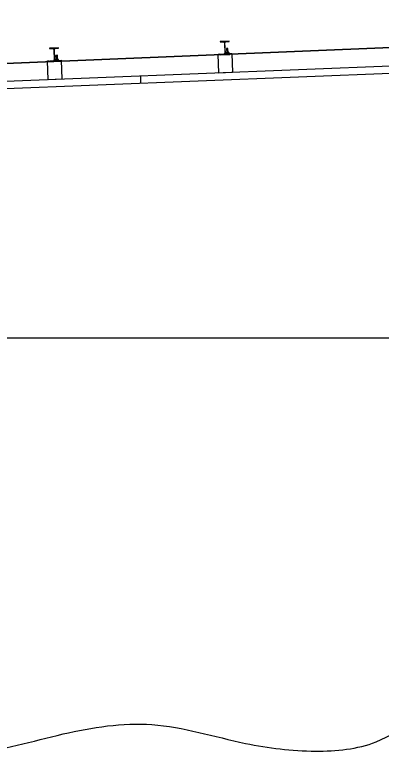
# Model space of a CAD drawing. Extents: x 9538 to 81668, y 7600 to 11751.
# Drawn here: x 14666.6 to 14800.7, y 9472.1 to 9744.9 of the extents above; entities that cross this region are included whole.
import ezdxf

# ---------------------------------------------------------------- set-up
doc = ezdxf.new("R2010")
doc.units = 0
for name, color, linetype in [('DsnShtMinorGrid16', 7, 'Continuous'), ('dsnStdCells', 7, 'Continuous'), ('dsnStdTable', 7, 'Continuous')]:
    doc.layers.add(name, color=color, linetype=linetype)

msp = doc.modelspace()

# ---------------------------------------------------------------- linework, layer by layer
at = {"layer": 'DsnShtMinorGrid16'}
msp.add_line((15096.1, 9744.89), (14620.81, 9725.37), dxfattribs=at)
msp.add_lwpolyline([(14152, 9685.04), (14152, 9685.04), (14152, 9626.66), (15096.1, 9626.66)], dxfattribs=at)
at = {"layer": 'dsnStdCells'}
for p, q in [((14745.09, 9735.32), (14741.76, 9735.18)), ((14745.09, 9735.32), (14741.76, 9735.18)), ((14745.09, 9735.32), (14741.76, 9735.18)), ((14741.76, 9735.18), (14741.77, 9735.03)), ((14741.76, 9735.18), (14741.77, 9735.03)), ((14741.76, 9735.18), (14741.77, 9735.03)), ((14741.77, 9735.03), (14742.94, 9735.07)), ((14741.77, 9735.03), (14742.94, 9735.07)), ((14741.77, 9735.03), (14742.94, 9735.07)), ((14743.37, 9734.67), (14743.52, 9730.93)), ((14743.37, 9734.67), (14743.52, 9730.93)), ((14743.37, 9734.67), (14743.52, 9730.93)), ((14743.68, 9730.93), (14743.53, 9734.68)), ((14743.68, 9730.93), (14743.53, 9734.68)), ((14743.68, 9730.93), (14743.53, 9734.68)), ((14743.93, 9735.11), (14745.1, 9735.16)), ((14743.93, 9735.11), (14745.1, 9735.16)), ((14743.93, 9735.11), (14745.1, 9735.16)), ((14745.1, 9735.16), (14745.09, 9735.32)), ((14745.1, 9735.16), (14745.09, 9735.32)), ((14745.1, 9735.16), (14745.09, 9735.32)), ((14682.64, 9732.82), (14679.31, 9732.69)), ((14682.64, 9732.82), (14679.31, 9732.69)), ((14679.31, 9732.69), (14679.32, 9732.53)), ((14679.31, 9732.69), (14679.32, 9732.53)), ((14679.32, 9732.53), (14680.49, 9732.58)), ((14679.32, 9732.53), (14680.49, 9732.58)), ((14680.92, 9732.18), (14681.07, 9728.43)), ((14680.92, 9732.18), (14681.07, 9728.43)), ((14681.23, 9728.44), (14681.08, 9732.18)), ((14681.23, 9728.44), (14681.08, 9732.18)), ((14681.48, 9732.62), (14682.65, 9732.66)), ((14681.48, 9732.62), (14682.65, 9732.66)), ((14682.65, 9732.66), (14682.64, 9732.82)), ((14682.65, 9732.66), (14682.64, 9732.82)), ((14744.63, 9732.59), (14744.11, 9732.57)), ((14744.63, 9732.59), (14744.11, 9732.57)), ((14744.63, 9732.59), (14744.11, 9732.57)), ((14744.11, 9732.57), (14744.17, 9731.06)), ((14744.11, 9732.57), (14744.17, 9731.06)), ((14744.11, 9732.57), (14744.17, 9731.06)), ((14744.69, 9731.08), (14744.63, 9732.59)), ((14744.69, 9731.08), (14744.63, 9732.59)), ((14744.69, 9731.08), (14744.63, 9732.59)), ((14682.43, 9728.59), (14681.46, 9728.55)), ((14681.46, 9728.55), (14682.43, 9728.59)), ((14682.18, 9730.09), (14681.66, 9730.07)), ((14682.18, 9730.09), (14681.66, 9730.07)), ((14681.66, 9730.07), (14681.72, 9728.56)), ((14681.66, 9730.07), (14681.72, 9728.56)), ((14681.72, 9728.56), (14682.24, 9728.58)), ((14682.24, 9728.58), (14682.18, 9730.09)), ((14682.24, 9728.58), (14682.18, 9730.09)), ((14682.5, 9728.59), (14682.43, 9728.59)), ((14682.43, 9728.59), (14682.5, 9728.59)), ((14682.58, 9728.54), (14682.5, 9728.59)), ((14682.58, 9728.54), (14682.5, 9728.59)), ((14741.01, 9730.57), (14741.63, 9730.59)), ((14741.29, 9723.61), (14741.01, 9730.57)), ((14741.64, 9730.28), (14741.63, 9730.59)), ((14745.39, 9730.43), (14741.64, 9730.28)), ((14743.12, 9730.49), (14741.95, 9730.45)), ((14743.12, 9730.49), (14741.95, 9730.45)), ((14741.95, 9730.45), (14741.96, 9730.29)), ((14741.95, 9730.45), (14741.96, 9730.29)), ((14741.96, 9730.29), (14745.29, 9730.42)), ((14741.96, 9730.29), (14745.29, 9730.42)), ((14743.91, 9731.05), (14743.83, 9730.99)), ((14743.91, 9731.05), (14743.83, 9730.99)), ((14743.91, 9731.05), (14743.83, 9730.99)), ((14743.83, 9730.99), (14743.84, 9730.62)), ((14743.84, 9730.62), (14743.83, 9730.99)), ((14743.84, 9730.62), (14743.83, 9730.99)), ((14743.91, 9731.05), (14744.88, 9731.09)), ((14743.91, 9731.05), (14744.88, 9731.09)), ((14744.88, 9731.09), (14743.91, 9731.05)), ((14745.28, 9730.58), (14744.11, 9730.53)), ((14745.28, 9730.58), (14744.11, 9730.53)), ((14744.15, 9730.59), (14744.13, 9731)), ((14744.15, 9730.59), (14744.13, 9731)), ((14744.15, 9730.59), (14744.13, 9731)), ((14744.13, 9731), (14744.15, 9730.59)), ((14744.13, 9731), (14744.15, 9730.59)), ((14744.17, 9731.06), (14744.69, 9731.08)), ((14744.75, 9730.61), (14744.73, 9731.03)), ((14744.75, 9730.61), (14744.73, 9731.03)), ((14744.73, 9731.03), (14744.75, 9730.61)), ((14744.75, 9730.61), (14744.73, 9731.03)), ((14744.75, 9730.61), (14744.73, 9731.03)), ((14744.88, 9731.09), (14744.95, 9731.09)), ((14744.88, 9731.09), (14744.95, 9731.09)), ((14744.95, 9731.09), (14744.88, 9731.09)), ((14745.03, 9731.04), (14744.95, 9731.09)), ((14745.03, 9731.04), (14744.95, 9731.09)), ((14745.03, 9731.04), (14744.95, 9731.09)), ((14744.97, 9730.57), (14745.05, 9730.62)), ((14744.97, 9730.57), (14745.05, 9730.62)), ((14745.05, 9730.62), (14745.03, 9731.04)), ((14745.05, 9730.62), (14745.03, 9731.04)), ((14745.05, 9730.62), (14745.03, 9731.04)), ((14745.29, 9730.42), (14745.28, 9730.58)), ((14745.29, 9730.42), (14745.28, 9730.58)), ((14745.38, 9730.74), (14746, 9730.77)), ((14745.38, 9730.74), (14745.39, 9730.43)), ((14746, 9730.77), (14746.28, 9723.81)), ((14678.56, 9728.07), (14679.18, 9728.09)), ((14678.84, 9721.11), (14678.56, 9728.07)), ((14679.19, 9727.78), (14679.18, 9728.09)), ((14682.94, 9727.93), (14679.19, 9727.78)), ((14680.67, 9728), (14679.5, 9727.95)), ((14680.67, 9728), (14679.5, 9727.95)), ((14679.5, 9727.95), (14679.51, 9727.79)), ((14679.5, 9727.95), (14679.51, 9727.79)), ((14679.51, 9727.79), (14682.84, 9727.93)), ((14679.51, 9727.79), (14682.84, 9727.93)), ((14681.46, 9728.55), (14681.38, 9728.49)), ((14681.46, 9728.55), (14681.38, 9728.49)), ((14681.38, 9728.49), (14681.39, 9728.12)), ((14681.39, 9728.12), (14681.38, 9728.49)), ((14682.83, 9728.08), (14681.66, 9728.04)), ((14682.83, 9728.08), (14681.66, 9728.04)), ((14681.68, 9728.51), (14681.7, 9728.09)), ((14681.7, 9728.09), (14681.68, 9728.51)), ((14681.7, 9728.09), (14681.68, 9728.51)), ((14682.3, 9728.11), (14682.28, 9728.53)), ((14682.28, 9728.53), (14682.3, 9728.11)), ((14682.3, 9728.11), (14682.28, 9728.53)), ((14682.52, 9728.07), (14682.6, 9728.13)), ((14682.52, 9728.07), (14682.6, 9728.13)), ((14682.6, 9728.13), (14682.58, 9728.54)), ((14682.6, 9728.13), (14682.58, 9728.54)), ((14682.84, 9727.93), (14682.83, 9728.08)), ((14682.84, 9727.93), (14682.83, 9728.08)), ((14682.93, 9728.24), (14683.55, 9728.27)), ((14682.93, 9728.24), (14682.94, 9727.93)), ((14683.55, 9728.27), (14683.83, 9721.31)), ((14746.28, 9723.81), (14741.29, 9723.61)), ((14683.83, 9721.31), (14678.84, 9721.11))]:
    msp.add_line(p, q, dxfattribs=at)
for points in [[(14743.84, 9730.62), (14743.84, 9730.62)], [(14744.11, 9730.53), (14744.97, 9730.57), (14744.97, 9730.57)], [(14681.39, 9728.12), (14681.39, 9728.12)], [(14681.66, 9728.04), (14682.52, 9728.07), (14682.52, 9728.07)]]:
    msp.add_lwpolyline(points, dxfattribs=at)
for centre, start, end in [((14742.96, 9734.66), 2.2841, 92.2932), ((14742.96, 9734.66), 2.2841, 92.2932), ((14742.96, 9734.66), 2.2841, 92.2932), ((14743.94, 9734.7), 92.2981, 182.2871), ((14743.94, 9734.7), 92.2981, 182.2871), ((14743.94, 9734.7), 92.2981, 182.2871), ((14680.5, 9732.16), 2.2841, 92.2932), ((14680.5, 9732.16), 2.2841, 92.2932), ((14681.49, 9732.2), 92.2981, 182.2871), ((14681.49, 9732.2), 92.2981, 182.2871), ((14743.1, 9730.91), 272.2981, 2.2871), ((14743.1, 9730.91), 272.2981, 2.2871), ((14743.1, 9730.91), 272.2981, 2.2871), ((14744.09, 9730.95), 182.2841, 272.2932), ((14744.09, 9730.95), 182.2841, 272.2932), ((14744.09, 9730.95), 182.2841, 272.2932), ((14744.09, 9730.95), 233.1773, 272.2932), ((14680.65, 9728.41), 272.2981, 2.2871), ((14680.65, 9728.41), 272.2981, 2.2871), ((14681.64, 9728.45), 182.2841, 272.2932), ((14681.64, 9728.45), 182.2841, 272.2932), ((14681.64, 9728.45), 233.1773, 272.2932)]:
    msp.add_arc(centre, 0.417, start, end, dxfattribs=at)
for points, degree in [([(14682.28, 9728.53), (14682.23, 9728.54), (14682.12, 9728.57), (14681.96, 9728.57), (14681.81, 9728.55), (14681.72, 9728.52), (14681.68, 9728.51)], 3), ([(14681.68, 9728.51), (14681.72, 9728.52), (14681.81, 9728.55), (14681.96, 9728.57), (14682.12, 9728.57), (14682.23, 9728.54), (14682.28, 9728.53)], 3), ([(14682.28, 9728.53), (14682.23, 9728.54), (14682.12, 9728.57), (14681.96, 9728.57), (14681.81, 9728.55), (14681.72, 9728.52), (14681.68, 9728.51)], 3), ([(14682.58, 9728.54), (14682.56, 9728.55), (14682.53, 9728.57), (14682.47, 9728.59), (14682.39, 9728.59), (14682.33, 9728.56), (14682.29, 9728.54), (14682.28, 9728.53)], 3), ([(14682.28, 9728.53), (14682.29, 9728.54), (14682.33, 9728.56), (14682.39, 9728.59), (14682.47, 9728.59), (14682.53, 9728.57), (14682.56, 9728.55), (14682.58, 9728.54)], 3), ([(14682.58, 9728.54), (14682.56, 9728.55), (14682.53, 9728.57), (14682.47, 9728.59), (14682.39, 9728.59), (14682.33, 9728.56), (14682.29, 9728.54), (14682.28, 9728.53)], 3), ([(14744.13, 9731), (14744.1, 9731.02), (14744.05, 9731.04), (14743.97, 9731.05), (14743.89, 9731.03), (14743.85, 9731.01), (14743.83, 9730.99)], 3), ([(14744.13, 9731), (14744.1, 9731.02), (14744.05, 9731.04), (14743.97, 9731.05), (14743.89, 9731.03), (14743.85, 9731.01), (14743.83, 9730.99)], 3), ([(14743.9, 9731.03), (14743.87, 9731.02), (14743.85, 9731.01), (14743.83, 9730.99)], 2), ([(14743.83, 9730.99), (14743.85, 9731.01), (14743.87, 9731.02), (14743.9, 9731.03)], 2), ([(14743.96, 9731.05), (14743.94, 9731.05), (14743.92, 9731.04), (14743.9, 9731.03)], 2), ([(14743.9, 9731.03), (14743.92, 9731.04), (14743.94, 9731.05), (14743.96, 9731.05)], 2), ([(14744.13, 9731), (14744.1, 9731.02), (14744.05, 9731.04), (14743.99, 9731.05), (14743.96, 9731.05)], 3), ([(14743.96, 9731.05), (14743.97, 9731.05), (14743.98, 9731.05), (14743.99, 9731.05)], 2), ([(14743.99, 9731.05), (14744.01, 9731.05), (14744.06, 9731.04), (14744.1, 9731.02), (14744.13, 9731)], 3), ([(14744.05, 9730.54), (14744.06, 9730.54), (14744.09, 9730.55), (14744.12, 9730.57), (14744.15, 9730.59)], 3), ([(14744.73, 9731.03), (14744.68, 9731.04), (14744.57, 9731.07), (14744.41, 9731.07), (14744.26, 9731.05), (14744.17, 9731.02), (14744.13, 9731)], 3), ([(14744.73, 9731.03), (14744.68, 9731.04), (14744.57, 9731.07), (14744.41, 9731.07), (14744.26, 9731.05), (14744.17, 9731.02), (14744.13, 9731)], 3), ([(14744.13, 9731), (14744.17, 9731.02), (14744.26, 9731.05), (14744.41, 9731.07), (14744.51, 9731.07), (14744.57, 9731.06)], 3), ([(14744.4, 9731.06), (14744.36, 9731.06), (14744.26, 9731.05), (14744.17, 9731.02), (14744.13, 9731)], 3), ([(14744.4, 9731.06), (14744.36, 9731.06), (14744.26, 9731.05), (14744.17, 9731.02), (14744.13, 9731)], 3), ([(14744.75, 9730.61), (14744.7, 9730.6), (14744.61, 9730.57), (14744.46, 9730.55), (14744.31, 9730.55), (14744.2, 9730.58), (14744.15, 9730.59)], 3), ([(14744.15, 9730.59), (14744.2, 9730.58), (14744.31, 9730.55), (14744.46, 9730.55), (14744.61, 9730.57), (14744.7, 9730.6), (14744.75, 9730.61)], 3), ([(14744.15, 9730.59), (14744.2, 9730.58), (14744.31, 9730.55), (14744.46, 9730.55), (14744.61, 9730.57), (14744.7, 9730.6), (14744.75, 9730.61)], 3), ([(14744.15, 9730.59), (14744.2, 9730.58), (14744.31, 9730.55), (14744.46, 9730.55), (14744.61, 9730.57), (14744.7, 9730.6), (14744.75, 9730.61)], 3), ([(14744.73, 9731.03), (14744.68, 9731.04), (14744.57, 9731.07), (14744.46, 9731.07), (14744.4, 9731.06)], 3), ([(14744.73, 9731.03), (14744.68, 9731.04), (14744.57, 9731.07), (14744.46, 9731.07), (14744.4, 9731.06)], 3), ([(14744.57, 9731.06), (14744.62, 9731.05), (14744.68, 9731.04), (14744.73, 9731.03)], 2), ([(14745.03, 9731.04), (14745.01, 9731.05), (14744.98, 9731.07), (14744.92, 9731.09), (14744.84, 9731.08), (14744.78, 9731.06), (14744.74, 9731.04), (14744.73, 9731.03)], 3), ([(14745.03, 9731.04), (14745.01, 9731.05), (14744.98, 9731.07), (14744.92, 9731.09), (14744.84, 9731.08), (14744.78, 9731.06), (14744.74, 9731.04), (14744.73, 9731.03)], 3), ([(14744.92, 9731.08), (14744.9, 9731.09), (14744.84, 9731.08), (14744.78, 9731.06), (14744.74, 9731.04), (14744.73, 9731.03)], 3), ([(14744.73, 9731.03), (14744.74, 9731.04), (14744.75, 9731.04), (14744.77, 9731.05)], 2), ([(14745.05, 9730.62), (14745.03, 9730.61), (14745, 9730.59), (14744.94, 9730.57), (14744.86, 9730.56), (14744.8, 9730.59), (14744.76, 9730.61), (14744.75, 9730.61)], 3), ([(14744.75, 9730.61), (14744.76, 9730.61), (14744.8, 9730.59), (14744.86, 9730.56), (14744.94, 9730.57), (14745, 9730.59), (14745.03, 9730.61), (14745.05, 9730.62)], 3), ([(14744.75, 9730.61), (14744.76, 9730.61), (14744.8, 9730.59), (14744.86, 9730.56), (14744.94, 9730.57), (14745, 9730.59), (14745.03, 9730.61), (14745.05, 9730.62)], 3), ([(14744.77, 9731.05), (14744.77, 9731.05), (14744.79, 9731.06), (14744.82, 9731.07), (14744.84, 9731.08)], 3), ([(14744.84, 9731.08), (14744.87, 9731.09), (14744.92, 9731.09), (14744.96, 9731.07), (14744.98, 9731.07)], 3), ([(14744.98, 9731.07), (14744.96, 9731.07), (14744.94, 9731.08), (14744.92, 9731.08)], 2), ([(14745.03, 9731.04), (14745.01, 9731.05), (14745, 9731.06), (14744.98, 9731.07)], 2), ([(14744.98, 9731.07), (14745, 9731.06), (14745.01, 9731.05), (14745.03, 9731.04)], 2), ([(14681.68, 9728.51), (14681.65, 9728.52), (14681.6, 9728.55), (14681.52, 9728.55), (14681.44, 9728.53), (14681.4, 9728.51), (14681.38, 9728.49)], 3), ([(14681.38, 9728.49), (14681.4, 9728.51), (14681.44, 9728.53), (14681.52, 9728.55), (14681.6, 9728.55), (14681.65, 9728.52), (14681.68, 9728.51)], 3), ([(14681.68, 9728.51), (14681.65, 9728.52), (14681.6, 9728.55), (14681.52, 9728.55), (14681.44, 9728.53), (14681.4, 9728.51), (14681.38, 9728.49)], 3), ([(14681.6, 9728.04), (14681.61, 9728.05), (14681.64, 9728.05), (14681.67, 9728.08), (14681.7, 9728.09)], 3), ([(14681.7, 9728.09), (14681.75, 9728.08), (14681.86, 9728.05), (14682.01, 9728.05), (14682.16, 9728.07), (14682.25, 9728.1), (14682.3, 9728.11)], 3), ([(14682.3, 9728.11), (14682.25, 9728.1), (14682.16, 9728.07), (14682.01, 9728.05), (14681.86, 9728.05), (14681.75, 9728.08), (14681.7, 9728.09)], 3), ([(14681.7, 9728.09), (14681.75, 9728.08), (14681.86, 9728.05), (14682.01, 9728.05), (14682.16, 9728.07), (14682.25, 9728.1), (14682.3, 9728.11)], 3), ([(14682.3, 9728.11), (14682.31, 9728.11), (14682.35, 9728.09), (14682.41, 9728.07), (14682.49, 9728.07), (14682.55, 9728.09), (14682.58, 9728.12), (14682.6, 9728.13)], 3), ([(14682.6, 9728.13), (14682.58, 9728.12), (14682.55, 9728.09), (14682.49, 9728.07), (14682.41, 9728.07), (14682.35, 9728.09), (14682.31, 9728.11), (14682.3, 9728.11)], 3), ([(14682.3, 9728.11), (14682.31, 9728.11), (14682.35, 9728.09), (14682.41, 9728.07), (14682.49, 9728.07), (14682.55, 9728.09), (14682.58, 9728.12), (14682.6, 9728.13)], 3)]:
    msp.add_open_spline(points, degree=degree, dxfattribs=at)
at = {"layer": 'dsnStdTable'}
for p, q in [((14620.71, 9725.37), (15096.1, 9744.89)), ((14745.09, 9735.32), (14741.76, 9735.18)), ((14745.09, 9735.32), (14741.76, 9735.18)), ((14741.76, 9735.18), (14741.77, 9735.03)), ((14741.76, 9735.18), (14741.77, 9735.03)), ((14741.77, 9735.03), (14742.94, 9735.07)), ((14741.77, 9735.03), (14742.94, 9735.07)), ((14743.37, 9734.67), (14743.52, 9730.93)), ((14743.37, 9734.67), (14743.52, 9730.93)), ((14743.68, 9730.93), (14743.53, 9734.68)), ((14743.68, 9730.93), (14743.53, 9734.68)), ((14743.93, 9735.11), (14745.1, 9735.16)), ((14743.93, 9735.11), (14745.1, 9735.16)), ((14745.1, 9735.16), (14745.09, 9735.32)), ((14745.1, 9735.16), (14745.09, 9735.32)), ((14999.31, 9733.93), (14587.74, 9717.47)), ((14682.64, 9732.82), (14679.31, 9732.69)), ((14679.31, 9732.69), (14679.32, 9732.53)), ((14679.32, 9732.53), (14680.49, 9732.58)), ((14680.92, 9732.18), (14681.07, 9728.43)), ((14681.23, 9728.44), (14681.08, 9732.18)), ((14681.48, 9732.62), (14682.65, 9732.66)), ((14682.65, 9732.66), (14682.64, 9732.82)), ((14744.63, 9732.59), (14744.11, 9732.57)), ((14744.63, 9732.59), (14744.11, 9732.57)), ((14744.11, 9732.57), (14744.17, 9731.06)), ((14744.11, 9732.57), (14744.17, 9731.06)), ((14744.69, 9731.08), (14744.63, 9732.59)), ((14744.69, 9731.08), (14744.63, 9732.59)), ((14999.41, 9731.22), (14587.74, 9714.76)), ((14681.46, 9728.55), (14682.43, 9728.59)), ((14682.18, 9730.09), (14681.66, 9730.07)), ((14681.66, 9730.07), (14681.72, 9728.56)), ((14682.24, 9728.58), (14682.18, 9730.09)), ((14682.43, 9728.59), (14682.5, 9728.59)), ((14682.58, 9728.54), (14682.5, 9728.59)), ((14741.01, 9730.57), (14741.63, 9730.59)), ((14741.29, 9723.61), (14741.01, 9730.57)), ((14741.64, 9730.28), (14741.63, 9730.59)), ((14745.39, 9730.43), (14741.64, 9730.28)), ((14743.12, 9730.49), (14741.95, 9730.45)), ((14741.95, 9730.45), (14741.96, 9730.29)), ((14741.96, 9730.29), (14745.29, 9730.42)), ((14743.91, 9731.05), (14743.83, 9730.99)), ((14743.91, 9731.05), (14743.83, 9730.99)), ((14743.84, 9730.62), (14743.83, 9730.99)), ((14743.84, 9730.62), (14743.83, 9730.99)), ((14743.91, 9731.05), (14744.88, 9731.09)), ((14743.91, 9731.05), (14744.88, 9731.09)), ((14745.28, 9730.58), (14744.11, 9730.53)), ((14744.15, 9730.59), (14744.13, 9731)), ((14744.15, 9730.59), (14744.13, 9731)), ((14744.75, 9730.61), (14744.73, 9731.03)), ((14744.75, 9730.61), (14744.73, 9731.03)), ((14744.88, 9731.09), (14744.95, 9731.09)), ((14744.88, 9731.09), (14744.95, 9731.09)), ((14745.03, 9731.04), (14744.95, 9731.09)), ((14745.03, 9731.04), (14744.95, 9731.09)), ((14744.97, 9730.57), (14745.05, 9730.62)), ((14745.05, 9730.62), (14745.03, 9731.04)), ((14745.05, 9730.62), (14745.03, 9731.04)), ((14745.29, 9730.42), (14745.28, 9730.58)), ((14745.38, 9730.74), (14746, 9730.77)), ((14745.38, 9730.74), (14745.39, 9730.43)), ((14746, 9730.77), (14746.28, 9723.81)), ((14678.56, 9728.07), (14679.18, 9728.09)), ((14678.84, 9721.11), (14678.56, 9728.07)), ((14679.19, 9727.78), (14679.18, 9728.09)), ((14682.94, 9727.93), (14679.19, 9727.78)), ((14680.67, 9728), (14679.5, 9727.95)), ((14679.5, 9727.95), (14679.51, 9727.79)), ((14679.51, 9727.79), (14682.84, 9727.93)), ((14681.46, 9728.55), (14681.38, 9728.49)), ((14681.39, 9728.12), (14681.38, 9728.49)), ((14682.83, 9728.08), (14681.66, 9728.04)), ((14681.7, 9728.09), (14681.68, 9728.51)), ((14682.3, 9728.11), (14682.28, 9728.53)), ((14682.52, 9728.07), (14682.6, 9728.13)), ((14682.6, 9728.13), (14682.58, 9728.54)), ((14682.84, 9727.93), (14682.83, 9728.08)), ((14682.93, 9728.24), (14683.55, 9728.27)), ((14682.93, 9728.24), (14682.94, 9727.93)), ((14683.55, 9728.27), (14683.83, 9721.31)), ((14746.28, 9723.81), (14741.29, 9723.61)), ((14683.83, 9721.31), (14678.84, 9721.11)), ((14712.56, 9722.46), (14712.67, 9719.75)), ((14152, 9626.66), (15577.73, 9626.66))]:
    msp.add_line(p, q, dxfattribs=at)
for centre, start, end in [((14742.96, 9734.66), 2.2841, 92.2932), ((14742.96, 9734.66), 2.2841, 92.2932), ((14743.94, 9734.7), 92.2981, 182.2871), ((14743.94, 9734.7), 92.2981, 182.2871), ((14680.5, 9732.16), 2.2841, 92.2932), ((14681.49, 9732.2), 92.2981, 182.2871), ((14743.1, 9730.91), 272.2981, 2.2871), ((14743.1, 9730.91), 272.2981, 2.2871), ((14744.09, 9730.95), 182.2841, 272.2932), ((14744.09, 9730.95), 182.2841, 272.2932), ((14680.65, 9728.41), 272.2981, 2.2871), ((14681.64, 9728.45), 182.2841, 272.2932)]:
    msp.add_arc(centre, 0.417, start, end, dxfattribs=at)
for points in [[(14682.28, 9728.53), (14682.23, 9728.54), (14682.12, 9728.57), (14681.96, 9728.57), (14681.81, 9728.55), (14681.72, 9728.52), (14681.68, 9728.51)], [(14682.58, 9728.54), (14682.56, 9728.55), (14682.53, 9728.57), (14682.47, 9728.59), (14682.39, 9728.59), (14682.33, 9728.56), (14682.29, 9728.54), (14682.28, 9728.53)], [(14744.13, 9731), (14744.1, 9731.02), (14744.05, 9731.04), (14743.97, 9731.05), (14743.89, 9731.03), (14743.85, 9731.01), (14743.83, 9730.99)], [(14744.13, 9731), (14744.1, 9731.02), (14744.05, 9731.04), (14743.97, 9731.05), (14743.89, 9731.03), (14743.85, 9731.01), (14743.83, 9730.99)], [(14744.05, 9730.54), (14744.06, 9730.54), (14744.09, 9730.55), (14744.12, 9730.57), (14744.15, 9730.59)], [(14744.73, 9731.03), (14744.68, 9731.04), (14744.57, 9731.07), (14744.41, 9731.07), (14744.26, 9731.05), (14744.17, 9731.02), (14744.13, 9731)], [(14744.73, 9731.03), (14744.68, 9731.04), (14744.57, 9731.07), (14744.41, 9731.07), (14744.26, 9731.05), (14744.17, 9731.02), (14744.13, 9731)], [(14744.15, 9730.59), (14744.2, 9730.58), (14744.31, 9730.55), (14744.46, 9730.55), (14744.61, 9730.57), (14744.7, 9730.6), (14744.75, 9730.61)], [(14745.03, 9731.04), (14745.01, 9731.05), (14744.98, 9731.07), (14744.92, 9731.09), (14744.84, 9731.08), (14744.78, 9731.06), (14744.74, 9731.04), (14744.73, 9731.03)], [(14745.03, 9731.04), (14745.01, 9731.05), (14744.98, 9731.07), (14744.92, 9731.09), (14744.84, 9731.08), (14744.78, 9731.06), (14744.74, 9731.04), (14744.73, 9731.03)], [(14744.75, 9730.61), (14744.76, 9730.61), (14744.8, 9730.59), (14744.86, 9730.56), (14744.94, 9730.57), (14745, 9730.59), (14745.03, 9730.61), (14745.05, 9730.62)], [(14681.68, 9728.51), (14681.65, 9728.52), (14681.6, 9728.55), (14681.52, 9728.55), (14681.44, 9728.53), (14681.4, 9728.51), (14681.38, 9728.49)], [(14681.6, 9728.04), (14681.61, 9728.05), (14681.64, 9728.05), (14681.67, 9728.08), (14681.7, 9728.09)], [(14681.7, 9728.09), (14681.75, 9728.08), (14681.86, 9728.05), (14682.01, 9728.05), (14682.16, 9728.07), (14682.25, 9728.1), (14682.3, 9728.11)], [(14682.3, 9728.11), (14682.31, 9728.11), (14682.35, 9728.09), (14682.41, 9728.07), (14682.49, 9728.07), (14682.55, 9728.09), (14682.58, 9728.12), (14682.6, 9728.13)]]:
    msp.add_open_spline(points, degree=3, dxfattribs=at)
msp.add_spline([(13968.28, 9482.94), (13977.71, 9485.52), (14007.93, 9484.95), (14035.87, 9476.96), (14063.24, 9475.82), (14081.49, 9481.53), (14108.29, 9480.96), (14132.81, 9476.39), (14156.76, 9479.81), (14173.87, 9484.95), (14213.78, 9477.53), (14240.58, 9473.54), (14265.1, 9482.67), (14287.91, 9484.38), (14326.69, 9478.67), (14326.12, 9478.67), (14347.27, 9477.07), (14384.34, 9479.92), (14409.43, 9482.78), (14428.25, 9486.2), (14452.2, 9485.63), (14473.86, 9482.21), (14499.52, 9477.64), (14533.17, 9478.78), (14564.53, 9485.06), (14589.62, 9485.06), (14621.55, 9477.64), (14650.64, 9474.79), (14684.28, 9481.63), (14716.78, 9485.06), (14751, 9478.21), (14776.66, 9475.36), (14798.89, 9478.78), (14826.84, 9494.19), (14837.1, 9496.47), (14861.62, 9498.75), (14892.28, 9499.32), (14913.38, 9499.32), (14966.69, 9490.03)], degree=3, dxfattribs=at)

doc.saveas('drawing.dxf')
